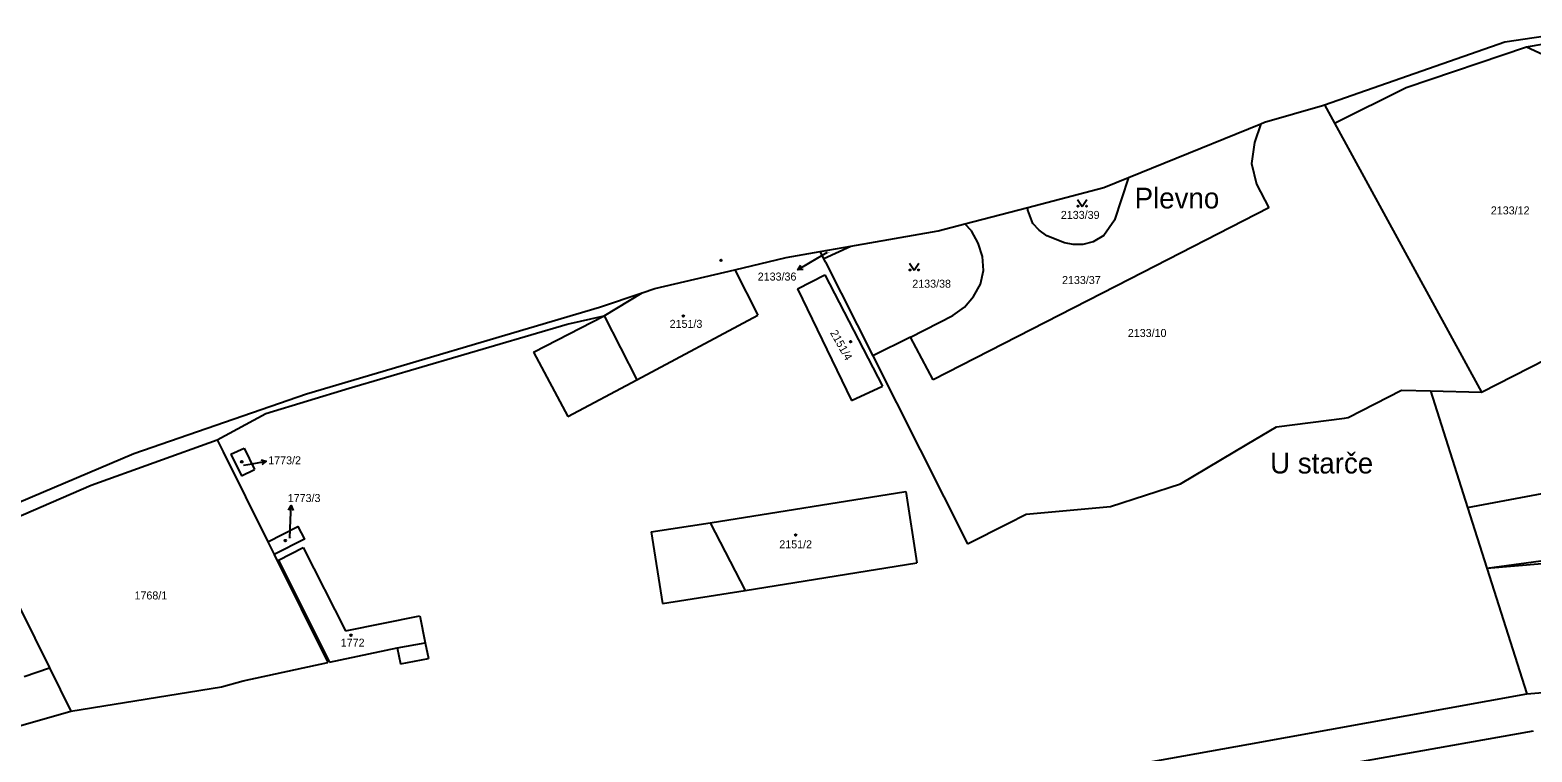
# Model space of a CAD drawing. Extents: x -785744 to -782822, y -1067550 to -1063910.
# Drawn here: x -784180.1 to -783860.9, y -1064483.7 to -1064330.3 of the extents above; entities that cross this region are included whole.
import ezdxf

# ---------------------------------------------------------------- set-up
doc = ezdxf.new("R2010")
doc.units = 0
for name, color, linetype in [('Hranice obce', 7, 'Continuous'), ('Hranice parcel', 7, 'Continuous'), ('Parcelní čísla', 7, 'Continuous'), ('Pop_ČP_popisy', 7, 'Continuous'), ('Vnitřní kresba', 7, 'Continuous'), ('Značky budov', 7, 'Continuous'), ('Značky kultur', 7, 'Continuous')]:
    doc.layers.add(name, color=color, linetype=linetype)

msp = doc.modelspace()

# ---------------------------------------------------------------- linework, layer by layer
at = {"layer": 'Hranice obce'}
msp.add_lwpolyline([(-784192.32, -1064434.79), (-784158.03, -1064420.3), (-784121.31, -1064407.62), (-784059.05, -1064389.2), (-784050.02, -1064386.15), (-784047.34, -1064385.24), (-784030.31, -1064381.23), (-784019.41, -1064378.67), (-784012.14, -1064377.39), (-784005.68, -1064376.26), (-783987.11, -1064373), (-783981.42, -1064371.5), (-783968.06, -1064368), (-783951.89, -1064363.75), (-783946.67, -1064361.63), (-783939.16, -1064358.58), (-783918.52, -1064350.2), (-783917.76, -1064349.89), (-783905.41, -1064346.34), (-783905, -1064346.2), (-783866.66, -1064332.78), (-783849.87, -1064330.3)], dxfattribs=at)
at = {"layer": 'Hranice parcel'}
for p, q in [((-783918.52, -1064350.2), (-783919.9, -1064354.23)), ((-783919.9, -1064354.23), (-783920.52, -1064358.67)), ((-783920.52, -1064358.67), (-783919.48, -1064363.08)), ((-783946.67, -1064361.63), (-783949.63, -1064370.68)), ((-783919.48, -1064363.08), (-783916.86, -1064368.08)), ((-783968.04, -1064368.59), (-783968.06, -1064368)), ((-783966.97, -1064371.38), (-783968.04, -1064368.59)), ((-783949.63, -1064370.68), (-783951.87, -1064373.93)), ((-783916.86, -1064368.08), (-783946.35, -1064383.22)), ((-783980.01, -1064372.99), (-783981.42, -1064371.5)), ((-783978.58, -1064375.6), (-783980.01, -1064372.99)), ((-783965.64, -1064372.86), (-783966.97, -1064371.38)), ((-783964, -1064374), (-783965.64, -1064372.86)), ((-783960.28, -1064375.49), (-783964, -1064374)), ((-783951.87, -1064373.93), (-783954.13, -1064375.32)), ((-784011.42, -1064378.85), (-784005.68, -1064376.26)), ((-783977.69, -1064378.43), (-783978.58, -1064375.6)), ((-783958.38, -1064375.89), (-783960.28, -1064375.49)), ((-783956.39, -1064375.88), (-783958.38, -1064375.89)), ((-783954.13, -1064375.32), (-783956.39, -1064375.88)), ((-784011.42, -1064378.85), (-784012.14, -1064377.39)), ((-784011.05, -1064379.62), (-784011.42, -1064378.85)), ((-784011.05, -1064379.62), (-784001.01, -1064399.53)), ((-783977.46, -1064381.42), (-783977.69, -1064378.43)), ((-783946.35, -1064383.22), (-783988.13, -1064404.65)), ((-783978.12, -1064384.34), (-783977.46, -1064381.42)), ((-783979.58, -1064386.95), (-783978.12, -1064384.34)), ((-783983.95, -1064390.98), (-783981.53, -1064389.2)), ((-783981.53, -1064389.2), (-783979.58, -1064386.95)), ((-783992.96, -1064395.59), (-783983.95, -1064390.98)), ((-783992.96, -1064395.59), (-784001.01, -1064399.53)), ((-783988.13, -1064404.65), (-783992.96, -1064395.59)), ((-784001.01, -1064399.53), (-783980.87, -1064439.49)), ((-784129.54, -1064439.05), (-784128.19, -1064441.76)), ((-784182.19, -1064453.23), (-784175.94, -1064465.86)), ((-784181.34, -1064467.65), (-784175.94, -1064465.86)), ((-784175.94, -1064465.86), (-784171.38, -1064475.05))]:
    msp.add_line(p, q, dxfattribs=at)
for points in [[(-783862.1, -1064333.84), (-783854.17, -1064332.55)], [(-783887.66, -1064342.5), (-783862.1, -1064333.84)], [(-783862.1, -1064333.84), (-783847.3, -1064340.66)], [(-783902.89, -1064350.06), (-783887.66, -1064342.5)], [(-783905, -1064346.2), (-783902.89, -1064350.06)], [(-783902.89, -1064350.06), (-783871.66, -1064407.28)], [(-784030.31, -1064381.23), (-784025.41, -1064390.92)], [(-784017, -1064385.33), (-784011.17, -1064382.3)], [(-784011.17, -1064382.3), (-783998.96, -1064405.98)], [(-784058.1, -1064391.05), (-784050.02, -1064386.15)], [(-784017, -1064385.33), (-784005.52, -1064409.02)], [(-784112.26, -1064406.43), (-784065.95, -1064392.78)], [(-784073.12, -1064398.79), (-784058.1, -1064391.05)], [(-784065.95, -1064392.78), (-784058.1, -1064391.05)], [(-784051.11, -1064404.62), (-784025.41, -1064390.92)], [(-784073.12, -1064398.79), (-784065.81, -1064412.4)], [(-783871.66, -1064407.28), (-783854.58, -1064398.54)], [(-784065.81, -1064412.4), (-784051.11, -1064404.62)], [(-784005.52, -1064409.02), (-783998.96, -1064405.98)], [(-784129.97, -1064411.77), (-784112.26, -1064406.43)], [(-783899.98, -1064412.65), (-783888.67, -1064406.8)], [(-783888.67, -1064406.8), (-783882.46, -1064406.98)], [(-783882.46, -1064406.98), (-783874.59, -1064431.78)], [(-783882.46, -1064406.98), (-783871.66, -1064407.28)], [(-784140.28, -1064417.37), (-784129.97, -1064411.77)], [(-783921.43, -1064418.34), (-783915.24, -1064414.66)], [(-783915.24, -1064414.66), (-783900.78, -1064412.76)], [(-783900.78, -1064412.76), (-783899.98, -1064412.65)], [(-784167.11, -1064427.04), (-784140.28, -1064417.37)], [(-784140.28, -1064417.37), (-784139, -1064419.96)], [(-783935.6, -1064426.76), (-783921.43, -1064418.34)], [(-784139, -1064419.96), (-784129.54, -1064439.05)], [(-784137.38, -1064420.46), (-784134.58, -1064419.15)], [(-784137.38, -1064420.46), (-784135.15, -1064425.02)], [(-784134.58, -1064419.15), (-784132.37, -1064423.66)], [(-784135.15, -1064425.02), (-784132.37, -1064423.66)], [(-783874.59, -1064431.78), (-783831.93, -1064423.77)], [(-784187.94, -1064436.01), (-784167.11, -1064427.04)], [(-783950.45, -1064431.57), (-783935.6, -1064426.76)], [(-784035.53, -1064435.02), (-783993.98, -1064428.39)], [(-783993.98, -1064428.39), (-783991.61, -1064443.51)], [(-783972.29, -1064435.16), (-783968.41, -1064433.21)], [(-783968.41, -1064433.21), (-783950.45, -1064431.57)], [(-783874.59, -1064431.78), (-783870.51, -1064444.66)], [(-784129.54, -1064439.05), (-784123.14, -1064435.8), (-784121.77, -1064438.5), (-784128.19, -1064441.76)], [(-784048.09, -1064436.96), (-784035.53, -1064435.02)], [(-784048.09, -1064436.96), (-784045.7, -1064452.17)], [(-783980.87, -1064439.49), (-783972.29, -1064435.16)], [(-783870.51, -1064444.66), (-783784.78, -1064437.41)], [(-784127.29, -1064442.98), (-784122.01, -1064440.3)], [(-784122.01, -1064440.3), (-784113.03, -1064457.98)], [(-784128.19, -1064441.76), (-784116.82, -1064464.7)], [(-784127.29, -1064442.98), (-784116.42, -1064464.67)], [(-784028.1, -1064449.39), (-783991.61, -1064443.51)], [(-783870.51, -1064444.66), (-783862.03, -1064471.38)], [(-784045.7, -1064452.17), (-784028.1, -1064449.39)], [(-784113.03, -1064457.98), (-784097.25, -1064454.78)], [(-784097.25, -1064454.78), (-784096.09, -1064460.51)], [(-784116.42, -1064464.67), (-784102.07, -1064461.58)], [(-784102.07, -1064461.58), (-784101.37, -1064464.99)], [(-784096.09, -1064460.51), (-784095.42, -1064463.89)], [(-783862.03, -1064471.38), (-783737.54, -1064461.1)], [(-784134.79, -1064468.62), (-784116.82, -1064464.7)], [(-784101.37, -1064464.99), (-784095.42, -1064463.89)], [(-784139.38, -1064469.86), (-784134.79, -1064468.62)], [(-784171.38, -1064475.05), (-784139.38, -1064469.86)], [(-783921.06, -1064482.08), (-783862.03, -1064471.38)], [(-784194.24, -1064481.59), (-784171.43, -1064475.06)], [(-784171.43, -1064475.06), (-784171.38, -1064475.05)], [(-783922.76, -1064490.31), (-783860.63, -1064479.26)], [(-783956.22, -1064488.38), (-783921.06, -1064482.08)]]:
    msp.add_lwpolyline(points, dxfattribs=at)
at = {"layer": 'Pop_ČP_popisy'}
for p, q in [((-784014.31, -1064379.72), (-784016.9, -1064381.24)), ((-784132.86, -1064422.46), (-784129.9, -1064421.95)), ((-784124.7, -1064434.36), (-784124.59, -1064431.36))]:
    msp.add_line(p, q, dxfattribs=at)
for points in [[(-784015.78, -1064381.17), (-784016.9, -1064381.24), (-784016.29, -1064380.3)], [(-784010.7, -1064377.59), (-784014.31, -1064379.72)], [(-784130.98, -1064421.62), (-784129.9, -1064421.95), (-784130.8, -1064422.61)], [(-784134.73, -1064422.79), (-784132.86, -1064422.46)], [(-784125.13, -1064432.34), (-784124.59, -1064431.36), (-784124.13, -1064432.38)], [(-784124.85, -1064438.26), (-784124.7, -1064434.36)]]:
    msp.add_lwpolyline(points, dxfattribs=at)
at = {"layer": 'Vnitřní kresba'}
for points in [[(-784058.1, -1064391.05), (-784051.11, -1064404.62)], [(-784035.53, -1064435.02), (-784028.1, -1064449.39)], [(-783870.51, -1064444.66), (-783813.65, -1064436.92)], [(-784102.07, -1064461.58), (-784096.09, -1064460.51)]]:
    msp.add_lwpolyline(points, dxfattribs=at)
at = {"layer": 'Značky budov'}
for centre in [(-784033.24, -1064379.23), (-784041.26, -1064391.08), (-784005.7, -1064396.51), (-784135.08, -1064422.05), (-784017.39, -1064437.62), (-784125.83, -1064438.79), (-784111.87, -1064458.91)]:
    msp.add_circle(centre, 0.175, dxfattribs=at)
at = {"layer": 'Značky kultur'}
for p, q in [((-783957.49, -1064366.28), (-783956.49, -1064367.78)), ((-783956.49, -1064367.78), (-783955.49, -1064366.28)), ((-783993.18, -1064379.85), (-783992.18, -1064381.35)), ((-783992.18, -1064381.35), (-783991.18, -1064379.85))]:
    msp.add_line(p, q, dxfattribs=at)
for centre in [(-783957.39, -1064367.73), (-783955.59, -1064367.73), (-783993.08, -1064381.3), (-783991.28, -1064381.3)]:
    msp.add_circle(centre, 0.112, dxfattribs=at)

# ---------------------------------------------------------------- texts
at = {"layer": 'Parcelní čísla'}
for s, height, p in [('2133/12', 1.7, (-783869.66, -1064369.48)), ('2133/39', 1.7, (-783961.03, -1064370.44)), ('2133/36', 0.1, (-784010.7, -1064377.59)), ('2133/38', 1.7, (-783992.6, -1064385.06)), ('2133/37', 1.7, (-783960.78, -1064384.28)), ('2151/3', 1.7, (-784044.16, -1064393.59)), ('2133/10', 1.7, (-783946.8, -1064395.53)), ('1773/2', 0.1, (-784134.73, -1064422.79)), ('1773/3', 0.1, (-784124.85, -1064438.26)), ('2151/2', 1.7, (-784020.86, -1064440.44)), ('1768/1', 1.7, (-784157.87, -1064451.31)), ('1772', 1.7, (-784114.05, -1064461.34))]:
    msp.add_text(s, height=height, dxfattribs=at).set_placement(p)
msp.add_text('2151/4', height=1.7, rotation=299.3297, dxfattribs=at).set_placement((-784010.13, -1064394.63))
at = {"layer": 'Pop_ČP_popisy'}
for s, height, p in [('Plevno', 4.4, (-783945.36, -1064368.21)), ('2133/36', 1.7, (-784025.44, -1064383.54)), ('1773/2', 1.7, (-784129.45, -1064422.59)), ('U starče', 4.4, (-783916.57, -1064424.54)), ('1773/3', 1.7, (-784125.31, -1064430.61))]:
    msp.add_text(s, height=height, dxfattribs=at).set_placement(p)

doc.saveas('drawing.dxf')
